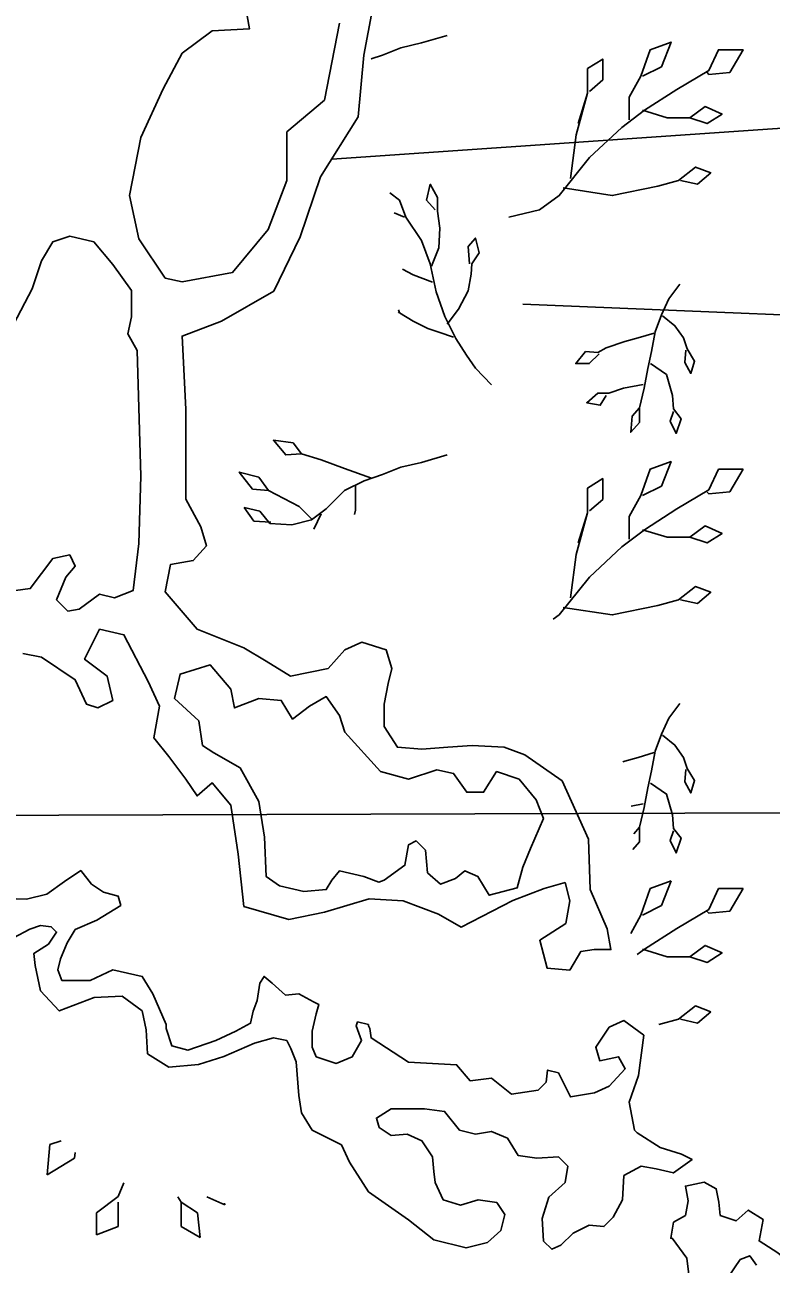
# Model space of a CAD drawing. Extents: x 380424 to 701066, y 1117407 to 1412949.
# Drawn here: x 480581 to 482325, y 1208710 to 1211606 of the extents above; entities that cross this region are included whole.
import ezdxf

# ---------------------------------------------------------------- set-up
doc = ezdxf.new("R2010")
doc.units = 0
for name, color, linetype in [('Cities Incorporated Area', 7, 'Continuous'), ('Islands', 7, 'Continuous'), ('Lakes and Ponds', 7, 'Continuous'), ('Mangroves', 7, 'Continuous'), ('Narrow Canals', 7, 'Continuous'), ('Section Lines', 7, 'Continuous')]:
    doc.layers.add(name, color=color, linetype=linetype)

msp = doc.modelspace()

# ---------------------------------------------------------------- linework, layer by layer
at = {"layer": 'Cities Incorporated Area'}
for points in [[(481403.7, 1211697.3), (481373.1, 1211535.4), (481359.9, 1211390.9), (481272.4, 1211250.8), (481224.3, 1211110.7), (481163.1, 1210983.8), (481040.6, 1210913.7), (480948.7, 1210878.7), (480957.4, 1210708), (480957.4, 1210497.8), (480992.4, 1210432.9), (481005.6, 1210389.1), (480974.9, 1210354.1), (480922, 1210345.2), (480909.3, 1210281.5), (480983.7, 1210194), (481093.1, 1210150.2), (481145.6, 1210119.6), (481202.4, 1210084.5), (481289.9, 1210102), (481329.3, 1210145.8), (481368.7, 1210163.3), (481425.6, 1210145.8), (481438.7, 1210102), (481429.9, 1210067), (481421.2, 1210018.9), (481421.2, 1209966.3), (481451.8, 1209918.2), (481508.7, 1209913.8), (481570, 1209918.2), (481626.8, 1209922.6), (481701.2, 1209918.2), (481749.3, 1209900.7), (481836.8, 1209839.4), (481898.1, 1209703.7), (481902.5, 1209585.5), (481941.8, 1209493.5), (481950.6, 1209445.4), (481911.2, 1209445.4), (481880.6, 1209441), (481854.3, 1209397.2), (481801.8, 1209401.6), (481784.3, 1209467.3), (481845.6, 1209506.7), (481854.3, 1209559.2), (481843.4, 1209602), (481795, 1209587.9), (481721.5, 1209559.8), (481600.6, 1209497.9), (481548.1, 1209528.5), (481464.9, 1209559.2), (481386.2, 1209563.6), (481281.2, 1209532.9), (481198.1, 1209515.4), (481093.1, 1209546.1), (481079.9, 1209668.6), (481062.4, 1209782.5), (481018.7, 1209835), (480983.7, 1209804.4), (480957.4, 1209843.8), (480918.1, 1209896.3), (480883.1, 1209940.1), (480896.2, 1210014.5), (480869.9, 1210071.4), (480813, 1210180.8), (480756.2, 1210194), (480721.2, 1210123.9), (480773.7, 1210084.5), (480786.8, 1210027.6), (480751.8, 1210010.1), (480725.5, 1210018.9), (480699.3, 1210075.8), (480620.5, 1210128.3), (480576.8, 1210137.1)], [(481093.1, 1211671.1), (481106.2, 1211596.7), (481018.7, 1211592.3), (480948.7, 1211539.7), (480904.9, 1211456.6), (480852.4, 1211342.7), (480826.2, 1211207), (480848, 1211106.3), (480909.3, 1211014.4), (480948.7, 1211005.6), (481066.8, 1211027.5), (481149.9, 1211128.2), (481193.7, 1211242), (481193.7, 1211355.9), (481281.2, 1211430.3), (481316.2, 1211609.8)], [(480537.1, 1209565), (480585.3, 1209562.8), (480632.8, 1209574.9), (480674.4, 1209604.8), (480711.9, 1209629.8), (480736.9, 1209598.6), (480765.1, 1209579.8), (480799.5, 1209570.4), (480805.7, 1209548.5), (480749.4, 1209514.1), (480699.4, 1209492.2), (480680.7, 1209460.9), (480665.1, 1209423.4), (480658.8, 1209398.4), (480668.2, 1209373.4), (480733.8, 1209373.4), (480787, 1209398.4), (480855.7, 1209382.8), (480880.7, 1209342.1), (480912, 1209270.2), (480912, 1209260.8), (480924.5, 1209220.1), (480962, 1209210.7), (481027.6, 1209232.6), (481074.5, 1209254.5), (481108.9, 1209273.3), (481115.1, 1209301.4), (481124.5, 1209326.5), (481130.8, 1209367.1), (481140.2, 1209382.8), (481158.9, 1209367.1), (481190.2, 1209339), (481221.4, 1209342.1), (481255.8, 1209323.3), (481268.3, 1209317.1), (481262.1, 1209295.2), (481252.7, 1209254.5), (481252.7, 1209217), (481262.1, 1209195.1), (481308.9, 1209179.5), (481346.4, 1209195.1), (481368.3, 1209232.6), (481355.8, 1209267), (481358.9, 1209276.4), (481384, 1209270.2), (481384, 1209267), (481387.1, 1209260.8), (481390.2, 1209238.9), (481477.7, 1209182.6), (481590.2, 1209176.3), (481621.5, 1209138.8), (481671.5, 1209145.1), (481718.4, 1209107.5), (481780.9, 1209116.9), (481799.7, 1209135.7), (481802.8, 1209163.8), (481827.8, 1209157.6), (481855.9, 1209101.3), (481912.2, 1209110.7), (481946.6, 1209126.3), (481984.1, 1209167), (481968.4, 1209195.1), (481924.7, 1209185.7), (481915.3, 1209217), (481946.6, 1209263.9), (481981, 1209279.5), (482027.8, 1209245.1), (482015.3, 1209151.3), (481993.5, 1209088.8), (482006, 1209023.1), (482007.5, 1209021.8), (482012.2, 1209017.3), (482065.3, 1208982.9), (482115.4, 1208967.2), (482140.4, 1208954.7), (482096.6, 1208923.4), (482056, 1208932.8), (482021.6, 1208939.1), (481981, 1208917.2), (481977.8, 1208860.9), (481955.9, 1208820.2), (481934.1, 1208798.3), (481899.7, 1208801.5), (481862.2, 1208782.7), (481834, 1208754.6), (481812.2, 1208745.2), (481793.4, 1208763.9), (481790.3, 1208817.1), (481805.9, 1208867.1), (481843.4, 1208901.5), (481849.7, 1208939.1), (481827.8, 1208961), (481777.8, 1208957.8), (481734, 1208964.1), (481709, 1209004.8), (481671.5, 1209020.4), (481634, 1209014.1), (481596.5, 1209023.5), (481562.1, 1209067.3), (481515.2, 1209073.6), (481437.1, 1209073.6), (481402.7, 1209051.7), (481409, 1209029.8), (481437.1, 1209011), (481474.6, 1209014.1), (481509, 1208998.5), (481534, 1208961), (481537.1, 1208926.6), (481540.2, 1208901.5), (481559, 1208860.9), (481599.6, 1208848.4), (481640.3, 1208860.9), (481684, 1208854.6), (481702.8, 1208826.5), (481693.4, 1208789), (481662.1, 1208760.8), (481612.1, 1208748.3), (481537.1, 1208767.1), (481477.7, 1208814), (481384, 1208879.7), (481340.2, 1208948.5), (481321.4, 1208989.1), (481252.7, 1209023.5), (481227.7, 1209064.2), (481221.4, 1209104.8), (481215.2, 1209183), (481202.7, 1209214.3), (481193.3, 1209233.1), (481162, 1209239.3), (481118.3, 1209226.8), (481046.4, 1209195.5), (480987, 1209176.8), (480918.2, 1209170.5), (480868.2, 1209201.8), (480865.1, 1209258.1), (480855.7, 1209301.9), (480808.8, 1209336.3), (480743.2, 1209333.1), (480661.9, 1209301.9), (480618.2, 1209348.8), (480605.7, 1209408.2), (480602.5, 1209436.4), (480636.9, 1209458.2), (480655.7, 1209486.4), (480643.2, 1209498.9), (480618.2, 1209502), (480593.2, 1209492.7), (480554.6, 1209472.9)]]:
    msp.add_lwpolyline(points, dxfattribs=at)
at = {"layer": 'Islands'}
msp.add_lwpolyline([(480554.9, 1210906.2), (480598.7, 1210989.4), (480620.5, 1211055), (480646.8, 1211098.8), (480686.2, 1211112), (480743, 1211098.8), (480786.8, 1211046.3), (480830.5, 1210985), (480830.5, 1210923.7), (480821.8, 1210884.3), (480843.7, 1210844.9), (480852.4, 1210551.6), (480848, 1210394), (480834.9, 1210284.5), (480791.2, 1210267), (480756.2, 1210275.8), (480708, 1210240.8), (480681.8, 1210236.4), (480655.5, 1210262.7), (480677.4, 1210315.2), (480699.3, 1210341.5), (480686.2, 1210367.7), (480646.8, 1210359), (480594.3, 1210288.9), (480559.3, 1210284.5)], dxfattribs=at)
msp.add_lwpolyline([(481023.1, 1209905), (481084.3, 1209870), (481128.1, 1209791.2), (481141.2, 1209708), (481145.6, 1209616.1), (481176.2, 1209594.2), (481233.1, 1209581.1), (481285.6, 1209585.5), (481298.7, 1209607.3), (481316.2, 1209629.2), (481373.1, 1209616.1), (481408.1, 1209603), (481421.2, 1209607.3), (481469.3, 1209642.4), (481478.1, 1209690.5), (481495.6, 1209699.3), (481517.5, 1209677.4), (481521.8, 1209624.9), (481552.5, 1209598.6), (481587.5, 1209611.7), (481609.3, 1209629.2), (481640, 1209616.1), (481666.2, 1209572.3), (481731.8, 1209589.8), (481745, 1209638), (481762.5, 1209681.8), (481793.1, 1209751.8), (481775.6, 1209795.6), (481736.2, 1209843.8), (481683.7, 1209861.3), (481653.1, 1209813.1), (481613.7, 1209813.1), (481583.1, 1209856.9), (481543.7, 1209865.6), (481478.1, 1209843.8), (481412.4, 1209861.3), (481329.3, 1209953.2), (481316.2, 1209992.6), (481285.6, 1210036.4), (481246.2, 1210014.5), (481206.8, 1209983.8), (481180.6, 1210027.6), (481128.1, 1210032), (481071.2, 1210010.1), (481062.4, 1210053.9), (481014.3, 1210110.8), (480944.3, 1210088.9), (480931.2, 1210032), (480988.1, 1209979.5), (480996.8, 1209922.6)], close=True, dxfattribs=at)
at = {"layer": 'Lakes and Ponds'}
for points in [[(482374.8, 1208708.3), (482340.4, 1208736.5), (482296.6, 1208764.6), (482306, 1208814.7), (482271.6, 1208836.6), (482243.5, 1208811.5), (482206, 1208824.1), (482202.9, 1208855.3), (482196.6, 1208886.6), (482168.5, 1208902.2), (482124.7, 1208892.9), (482131, 1208858.5), (482124.7, 1208824.1), (482096.6, 1208808.4), (482090.3, 1208770.9), (482093.5, 1208770.9), (482127.9, 1208724), (482134.1, 1208673.9)], [(482224.8, 1208680.2), (482252.9, 1208720.9), (482274.8, 1208730.2), (482290.4, 1208708.3)]]:
    msp.add_lwpolyline(points, dxfattribs=at)
at = {"layer": 'Mangroves'}
for p, q in [((481874.1, 1211375.4), (481896.2, 1211446.2)), ((481874.1, 1210395.4), (481896.2, 1210466.2))]:
    msp.add_line(p, q, dxfattribs=at)
for points in [[(481568.4, 1211581), (481508.4, 1211563.8)], [(481459.7, 1211552.4), (481416.8, 1211535.2)], [(481508.4, 1211563.8), (481459.7, 1211552.4)], [(481712.5, 1211156.3), (481783.4, 1211174), (481829.8, 1211207.2), (481900.7, 1211295.7), (481975.9, 1211366.5), (482029, 1211406.3), (482104.3, 1211455), (482179.5, 1211499.3), (482201.7, 1211548), (482259.2, 1211548), (482228.2, 1211494.9), (482179.5, 1211490.4), (482175.2, 1211494.4)], [(481993.6, 1211384.2), (481993.6, 1211437.3), (482020.2, 1211486), (482042.3, 1211548), (482091, 1211565.7), (482068.9, 1211508.2), (482024.6, 1211486)], [(481416.8, 1211535.2), (481390.7, 1211526.5)], [(481391.1, 1211526.6), (481390.7, 1211526.8)], [(481856.4, 1211247), (481869.7, 1211348.8), (481896.2, 1211446.2), (481896.2, 1211503.7), (481931.6, 1211525.9), (481931.6, 1211477.2), (481900.7, 1211450.6)], [(482024.6, 1211406.3), (482082.1, 1211388.6), (482135.3, 1211388.6), (482170.7, 1211415.2), (482210.5, 1211397.5), (482175.1, 1211375.4), (482135.3, 1211388.6)], [(481838.7, 1211224.9), (481953.8, 1211207.2), (482060, 1211229.3), (482108.7, 1211242.6), (482148.5, 1211273.6), (482183.9, 1211260.3), (482153, 1211233.7), (482113.1, 1211242.6)], [(481531.3, 1211042.1), (481548.4, 1211085), (481551.3, 1211130.8), (481545.6, 1211170.8), (481545.6, 1211202.3), (481528.4, 1211233.7), (481519.8, 1211196.6), (481539.8, 1211173.7)], [(481456.9, 1211196.6), (481434.1, 1211213.2)], [(481471.2, 1211156.5), (481456.9, 1211196.6)], [(481444.3, 1211166.8), (481468.3, 1211156.5)], [(481508.4, 1211102.2), (481471.2, 1211156.5)], [(481568.3, 1210906.9), (481594.2, 1210942), (481617.1, 1210984.9), (481623.8, 1211023.7), (481625.6, 1211047.8), (481642.8, 1211073.6), (481634.2, 1211107.9), (481617.1, 1211087.9), (481619.9, 1211047.8)], [(481528.4, 1211047.8), (481508.4, 1211102.2)], [(481542.7, 1210982), (481528.4, 1211047.8)], [(481488.4, 1211022.1), (481463.5, 1211035.5)], [(481534.1, 1211004.9), (481488.4, 1211022.1)], [(482111.5, 1211000.3), (482085.8, 1210966), (482068.6, 1210928.8), (482054.3, 1210888.8), (482045.7, 1210843), (482036.9, 1210803.2), (482028.6, 1210757.2), (482017.1, 1210711.4), (482000, 1210691.4), (481997.1, 1210654.2), (482017.1, 1210677.1), (482017.1, 1210711.4)], [(481562.7, 1210924.8), (481542.7, 1210982)], [(481453.3, 1210933.6), (481454, 1210933.4)], [(481456.9, 1210933.4), (481454, 1210939.8)], [(481488.4, 1210913.4), (481456.9, 1210933.4)], [(481522.7, 1210896.2), (481488.4, 1210913.4)], [(481588.5, 1210873.3), (481562.7, 1210924.8)], [(482071.5, 1210926), (482100.1, 1210903.1), (482120.1, 1210874.5), (482128.7, 1210848.7), (482145.9, 1210820.1), (482137.3, 1210791.5), (482123, 1210817.3), (482125.8, 1210845.9)], [(481548.4, 1210887.7), (481522.7, 1210896.2)], [(481582.7, 1210876.2), (481548.4, 1210887.7)], [(482051.5, 1210885.9), (482014.3, 1210874.5), (481982.8, 1210865.9), (481939.9, 1210851.6), (481919.9, 1210840.1), (481891.3, 1210843), (481868.4, 1210814.4), (481899.9, 1210814.4), (481922.8, 1210837.3)], [(481613.5, 1210834.1), (481588.5, 1210873.3)], [(481634.6, 1210803.9), (481613.5, 1210834.1)], [(481671.4, 1210764.7), (481634.6, 1210803.9)], [(482042.9, 1210814.4), (482080.1, 1210788.7), (482094.4, 1210740), (482097.2, 1210708.6), (482114.4, 1210685.7), (482103, 1210651.4), (482088.7, 1210680), (482097.2, 1210702.9)], [(482025.7, 1210765.8), (481980, 1210757.2), (481945.6, 1210745.8), (481919.9, 1210745.8), (481894.2, 1210722.9), (481925.6, 1210717.2), (481939.9, 1210740)], [(481391.1, 1210546.6), (481328.2, 1210569.5), (481273.8, 1210589.5), (481228, 1210603.8), (481190.9, 1210601), (481162.3, 1210635.3), (481208, 1210629.6), (481228, 1210603.8)], [(481568.4, 1210601), (481508.4, 1210583.8)], [(481993.6, 1210404.2), (481993.6, 1210457.3), (482020.2, 1210506), (482042.3, 1210568), (482091, 1210585.7), (482068.9, 1210528.2), (482024.6, 1210506)], [(481250.9, 1210452.2), (481222.3, 1210480.8), (481150.8, 1210518), (481127.9, 1210549.5), (481082.2, 1210560.9), (481113.6, 1210520.9), (481150.8, 1210518)], [(481416.8, 1210555.2), (481373.9, 1210540.9)], [(481459.7, 1210572.4), (481416.8, 1210555.2)], [(481508.4, 1210583.8), (481459.7, 1210572.4)], [(482179.5, 1210519.3), (482201.7, 1210568)], [(482201.7, 1210568), (482259.2, 1210568)], [(482259.2, 1210568), (482228.2, 1210514.9)], [(481373.9, 1210540.9), (481328.2, 1210518)], [(481353.9, 1210529.5), (481353.9, 1210472.3)], [(481856.4, 1210267), (481869.7, 1210368.8), (481896.2, 1210466.2), (481896.2, 1210523.7), (481931.6, 1210545.9), (481931.6, 1210497.2), (481900.7, 1210470.6)], [(481328.2, 1210518), (481285.3, 1210475.1)], [(482104.3, 1210475), (482179.5, 1210519.3)], [(482179.5, 1210510.5), (482175.2, 1210514.4)], [(482228.2, 1210514.9), (482179.5, 1210510.5)], [(481130.8, 1210469.4), (481093.6, 1210478)], [(481093.6, 1210478), (481116.5, 1210446.5)], [(481153.7, 1210440.8), (481130.8, 1210469.4)], [(481285.3, 1210475.1), (481250.9, 1210449.4)], [(481353.9, 1210472.3), (481351.8, 1210461.8)], [(482029, 1210426.4), (482104.3, 1210475)], [(481116.5, 1210446.5), (481156.5, 1210443.7)], [(481205.2, 1210437.9), (481153.7, 1210440.8)], [(481250.9, 1210449.4), (481205.2, 1210437.9)], [(481273.8, 1210463.7), (481256.9, 1210427.7)], [(481975.9, 1210386.5), (482029, 1210426.4)], [(482024.6, 1210426.4), (482082.1, 1210408.6), (482135.3, 1210408.6), (482170.7, 1210435.2), (482210.5, 1210417.5), (482175.1, 1210395.4), (482135.3, 1210408.6)], [(481900.7, 1210315.7), (481975.9, 1210386.5)], [(481829.8, 1210227.2), (481900.7, 1210315.7)], [(481838.7, 1210244.9), (481953.8, 1210227.2), (482060, 1210249.3), (482108.7, 1210262.6), (482148.5, 1210293.6), (482183.9, 1210280.3), (482153, 1210253.7), (482113.1, 1210262.6)], [(481816, 1210217.3), (481829.8, 1210227.2)], [(482111.5, 1210020.3), (482085.8, 1209986)], [(482085.8, 1209986), (482068.6, 1209948.8)], [(482068.6, 1209948.8), (482054.3, 1209908.8)], [(482071.5, 1209946), (482100.1, 1209923.1), (482120.1, 1209894.5), (482128.7, 1209868.7), (482145.9, 1209840.1), (482137.3, 1209811.5), (482123, 1209837.3), (482125.8, 1209865.9)], [(482014.3, 1209894.5), (481982.8, 1209885.9)], [(482051.5, 1209905.9), (482014.3, 1209894.5)], [(482054.3, 1209908.8), (482045.7, 1209863)], [(481982.8, 1209885.9), (481978.2, 1209884.3)], [(482045.7, 1209863), (482036.9, 1209823.2)], [(482042.9, 1209834.4), (482080.1, 1209808.7), (482094.4, 1209760), (482097.2, 1209728.6), (482114.4, 1209705.7), (482103, 1209671.4), (482088.7, 1209700), (482097.2, 1209722.9)], [(482036.9, 1209823.2), (482028.6, 1209777.2)], [(482025.7, 1209785.8), (481998.3, 1209780.7)], [(482028.6, 1209777.2), (482017.1, 1209731.4)], [(482017.1, 1209731.4), (482003.9, 1209716)], [(482017.1, 1209697.1), (482017.1, 1209731.4)], [(482001.5, 1209679.2), (482017.1, 1209697.1)], [(482042.3, 1209588), (482091, 1209605.7)], [(482091, 1209605.7), (482068.9, 1209548.2)], [(482020.2, 1209526), (482042.3, 1209588)], [(482179.5, 1209539.3), (482201.7, 1209588)], [(482201.7, 1209588), (482259.2, 1209588)], [(482259.2, 1209588), (482228.2, 1209534.9)], [(482068.9, 1209548.2), (482024.6, 1209526)], [(481996.8, 1209483.1), (482020.2, 1209526)], [(482104.3, 1209495), (482179.5, 1209539.3)], [(482179.5, 1209530.5), (482175.2, 1209534.4)], [(482228.2, 1209534.9), (482179.5, 1209530.5)], [(482029, 1209446.4), (482104.3, 1209495)], [(482024.6, 1209446.4), (482082.1, 1209428.6), (482135.3, 1209428.6), (482170.7, 1209455.2), (482210.5, 1209437.5), (482175.1, 1209415.4), (482135.3, 1209428.6)], [(482012.1, 1209433.6), (482029, 1209446.4)], [(482108.7, 1209282.6), (482148.5, 1209313.6)], [(482148.5, 1209313.6), (482183.9, 1209300.3)], [(482062.7, 1209270), (482108.7, 1209282.6)], [(482153, 1209273.7), (482113.1, 1209282.6)], [(482183.9, 1209300.3), (482153, 1209273.7)], [(480666.4, 1208998.5), (480639.9, 1208989.7)], [(480639.9, 1208989.7), (480633.5, 1208919.4)], [(480697.4, 1208957.8), (480699.1, 1208971)], [(480633.5, 1208919.4), (480697.4, 1208957.8)], [(480812.6, 1208900.6), (480799.7, 1208868.3)], [(480799.7, 1208868.3), (480748.5, 1208830)], [(480799.7, 1208798), (480799.7, 1208855.5)], [(480938.5, 1208867.3), (480946.6, 1208855.5)], [(480946.6, 1208855.5), (480985, 1208830)], [(480946.6, 1208798), (480946.6, 1208855.5)], [(481048.9, 1208849.1), (481006.6, 1208867.3)], [(481047.9, 1208853), (481048.9, 1208849.1)], [(480748.5, 1208830), (480748.5, 1208778.8)], [(480985, 1208830), (480991.3, 1208772.5)], [(480748.5, 1208778.8), (480799.7, 1208798)], [(480991.3, 1208772.5), (480946.6, 1208798)]]:
    msp.add_lwpolyline(points, dxfattribs=at)
at = {"layer": 'Narrow Canals'}
for points in [[(484002.4, 1211478.1), (481298.3, 1211292.2)], [(481744.7, 1210953.4), (482840.2, 1210908.2), (482886.5, 1210575.8), (482907.5, 1210401.8), (483017.5, 1210337.8), (483097.5, 1210295.8), (483207.5, 1210142.8), (483228.5, 1210005.8), (483286.5, 1209863.8), (483350.5, 1209789.8), (483424.5, 1209736.8), (483487.5, 1209668.8), (483540.5, 1209557.8), (483587.5, 1209372.8), (483613.5, 1209167.8), (483619.5, 1208945.8), (483613.5, 1208787.8), (483624.5, 1208523.8)]]:
    msp.add_lwpolyline(points, dxfattribs=at)
at = {"layer": 'Section Lines'}
for points in [[(483171.5, 1214660.2), (483165.8, 1214013.7), (483115.2, 1209767.6), (481875.5, 1209763.2), (479931.6, 1209757.3)], [(477761.2, 1206163), (477755.9, 1204248.4), (478727.5, 1204252.9), (483049.6, 1204218.5), (483115.2, 1209767.6), (481875.5, 1209763.2), (479931.6, 1209757.3)]]:
    msp.add_lwpolyline(points, dxfattribs=at)

doc.saveas('drawing.dxf')
